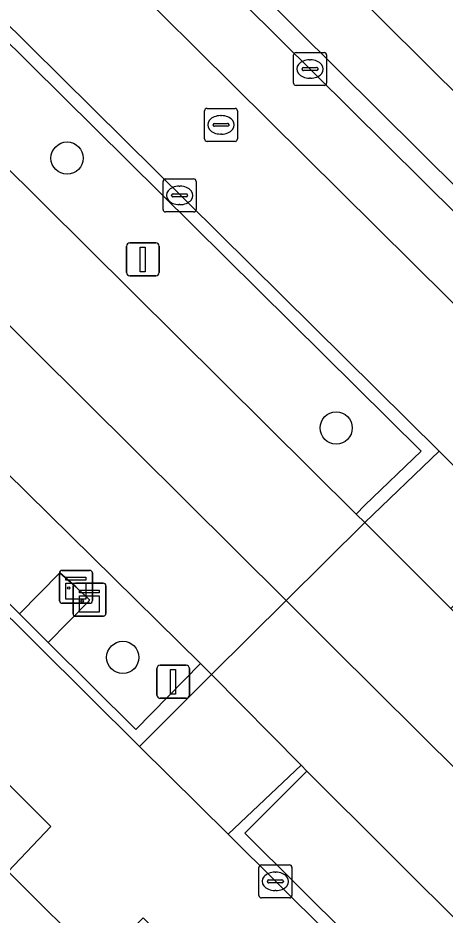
# Model space of a CAD drawing. Extents: x 159489 to 160304, y 383825 to 384531.
# Drawn here: x 160111.93 to 160124.9, y 384082.79 to 384110.01 of the extents above; entities that cross this region are included whole.
import ezdxf

# ---------------------------------------------------------------- set-up
doc = ezdxf.new("R2010")
doc.units = 0
for name, color, linetype in [('IMGEO_Berm_groen', 7, 'Continuous'), ('IMGEO_Berm_open', 7, 'Continuous'), ('IMGEO_Boom', 7, 'Continuous'), ('IMGEO_Erf', 7, 'Continuous'), ('IMGEO_Kast', 7, 'Continuous'), ('IMGEO_Kolk', 7, 'Continuous'), ('IMGEO_Lichtmast', 7, 'Continuous'), ('IMGEO_OVBaan_gesloten', 7, 'Continuous'), ('IMGEO_Parkeervlak_gesloten', 7, 'Continuous'), ('IMGEO_Rijbaan_lokaal_gesloten', 7, 'Continuous'), ('IMGEO_Rioolput', 7, 'Continuous'), ('IMGEO_Verkeersregelinstallatiepaal', 7, 'Continuous'), ('IMGEO_Voetpad_open', 7, 'Continuous')]:
    doc.layers.add(name, color=color, linetype=linetype)

msp = doc.modelspace()

# ---------------------------------------------------------------- linework, layer by layer
at = {"layer": 'IMGEO_Berm_groen'}
for points in [[(160103.171, 384113.83), (160122.2, 384094.958), (160122.466, 384095.227), (160124.176, 384096.867), (160104.378, 384116.447), (160089.551, 384131.422), (160085.974, 384135.143), (160082.602, 384138.728), (160077.959, 384143.62)], [(160143.29, 384064.966), (160130.716, 384077.192), (160120.706, 384087.162), (160118.819, 384085.275), (160128.398, 384075.765)]]:
    msp.add_lwpolyline(points, dxfattribs=at)
msp.add_lwpolyline([(160075.482, 384129.271), (160073.24, 384131.352), (160069.289, 384135.267), (160071.753, 384132.42), (160075.096, 384128.763), (160078.477, 384125.203), (160111.975, 384091.934), (160113.2, 384093.18), (160113.693, 384092.751), (160114.104, 384092.361), (160114.08, 384092.315), (160112.85, 384091.065), (160115.511, 384088.422), (160117.476, 384090.421), (160101.702, 384105.934)], close=True, dxfattribs=at)
at = {"layer": 'IMGEO_Berm_open'}
for points in [[(160055.515, 384168.433), (160064.218, 384158.742), (160064.412, 384158.526), (160067.265, 384155.319), (160077.959, 384143.62), (160082.602, 384138.728), (160085.974, 384135.143), (160089.551, 384131.422), (160104.378, 384116.447), (160124.176, 384096.867), (160122.466, 384095.227), (160122.2, 384094.958), (160122.462, 384094.698), (160124.719, 384096.863), (160104.646, 384116.715), (160089.822, 384131.686)], [(160046.275, 384160.409), (160051.82, 384153.954), (160057.461, 384147.627), (160074.885, 384128.567), (160078.271, 384125.002), (160115.618, 384087.91), (160117.812, 384090.09), (160117.476, 384090.421), (160115.511, 384088.422), (160112.85, 384091.065), (160111.975, 384091.934), (160078.477, 384125.203), (160075.096, 384128.763), (160071.753, 384132.42), (160069.289, 384135.267)], [(160160.211, 384038.351), (160148.7, 384048.256), (160136.661, 384059.522), (160129.672, 384066.259), (160122.13, 384073.698), (160114.401, 384081.37), (160111.64, 384084.111), (160074.445, 384121.027), (160071.597, 384124.056), (160053.139, 384144.319), (160050.422, 384147.302), (160047.929, 384150.042)], [(160120.706, 384087.162), (160120.53, 384087.34), (160118.31, 384085.245), (160133.504, 384070.172), (160142.019, 384061.981), (160148.836, 384055.647), (160158.264, 384047.279), (160162.524, 384043.624)], [(160128.398, 384075.765), (160118.819, 384085.275), (160120.706, 384087.162)]]:
    msp.add_lwpolyline(points, dxfattribs=at)
at = {"layer": 'IMGEO_Boom'}
for centre in [(160113.424, 384105.757), (160121.592, 384097.57), (160115.114, 384090.611)]:
    msp.add_circle(centre, 0.489, dxfattribs=at)
at = {"layer": 'IMGEO_Erf'}
msp.add_lwpolyline([(160051.553, 384186.494), (160055.185, 384182.183), (160055.979, 384181.24), (160057.954, 384178.895), (160063.061, 384172.832), (160065.382, 384170.193), (160066.214, 384169.246), (160072.272, 384162.355), (160075.872, 384158.402), (160076.696, 384157.497), (160082.448, 384151.179), (160091.223, 384141.843), (160105.53, 384127.244), (160129.28, 384103.698), (160141.431, 384091.785), (160146.087, 384087.221), (160154.183, 384079.487), (160154.902, 384078.8), (160161.156, 384072.825), (160168.424, 384066.164), (160174.496, 384060.831), (160173.165, 384059.326), (160172.803, 384058.891), (160175.157, 384056.641)], dxfattribs=at)
at = {"layer": 'IMGEO_Kast'}
for p, q in [((160113.193, 384092.326), (160113.193, 384093.167)), ((160113.193, 384093.167), (160113.193, 384092.326)), ((160113.268, 384093.251), (160114.109, 384093.251)), ((160114.109, 384093.251), (160113.268, 384093.251)), ((160114.193, 384093.176), (160114.193, 384092.335)), ((160114.193, 384092.335), (160114.193, 384093.176)), ((160113.679, 384092.861), (160114.52, 384092.861)), ((160114.52, 384092.861), (160113.679, 384092.861)), ((160113.604, 384091.936), (160113.604, 384092.777)), ((160113.604, 384092.777), (160113.604, 384091.936)), ((160114.604, 384092.786), (160114.604, 384091.945)), ((160114.604, 384091.945), (160114.604, 384092.786)), ((160114.118, 384092.251), (160113.277, 384092.251)), ((160113.277, 384092.251), (160114.118, 384092.251)), ((160114.529, 384091.861), (160113.688, 384091.861)), ((160113.688, 384091.861), (160114.529, 384091.861))]:
    msp.add_line(p, q, dxfattribs=at)
for points in [[(160113.388, 384093.041), (160113.988, 384093.041), (160113.988, 384092.956), (160113.388, 384092.956), (160113.388, 384093.041)], [(160113.388, 384092.866), (160113.988, 384092.866), (160113.988, 384092.377), (160113.388, 384092.377), (160113.388, 384092.866)], [(160113.799, 384092.651), (160114.399, 384092.651), (160114.399, 384092.566), (160113.799, 384092.566), (160113.799, 384092.651)], [(160113.799, 384092.476), (160114.399, 384092.476), (160114.399, 384091.987), (160113.799, 384091.987), (160113.799, 384092.476)]]:
    msp.add_lwpolyline(points, dxfattribs=at)
for centre in [(160113.472, 384092.715), (160113.883, 384092.325)]:
    msp.add_circle(centre, 0.0377, dxfattribs=at)
for centre, start, end in [((160113.271, 384093.173), 92.4484, 184.2845), ((160113.271, 384093.173), 92.4484, 184.2845), ((160114.115, 384093.173), 2.4484, 94.2845), ((160114.115, 384093.173), 2.4484, 94.2845), ((160113.682, 384092.783), 92.4484, 184.2845), ((160113.682, 384092.783), 92.4484, 184.2845), ((160114.526, 384092.783), 2.4484, 94.2845), ((160114.526, 384092.783), 2.4484, 94.2845), ((160113.271, 384092.329), 182.4484, 274.2845), ((160113.271, 384092.329), 182.4484, 274.2845), ((160114.115, 384092.329), 272.4484, 4.2845), ((160114.115, 384092.329), 272.4484, 4.2845), ((160113.682, 384091.939), 182.4484, 274.2845), ((160113.682, 384091.939), 182.4484, 274.2845), ((160114.526, 384091.939), 272.4484, 4.2845), ((160114.526, 384091.939), 272.4484, 4.2845)]:
    msp.add_arc(centre, 0.0779, start, end, dxfattribs=at)
at = {"layer": 'IMGEO_Kolk'}
for p, q in [((160120.298, 384108.033), (160120.298, 384108.885)), ((160120.373, 384108.959), (160121.225, 384108.959)), ((160121.299, 384108.885), (160121.299, 384108.033)), ((160120.786, 384108.739), (160120.811, 384108.739)), ((160120.557, 384108.453), (160120.557, 384108.465)), ((160120.995, 384108.416), (160120.597, 384108.416)), ((160120.6, 384108.502), (160120.998, 384108.502)), ((160121.041, 384108.465), (160121.041, 384108.453)), ((160120.809, 384108.179), (160120.784, 384108.179)), ((160121.225, 384107.959), (160120.373, 384107.959)), ((160116.338, 384104.199), (160116.338, 384105.051)), ((160116.413, 384105.125), (160117.265, 384105.125)), ((160117.339, 384105.051), (160117.339, 384104.199)), ((160116.826, 384104.905), (160116.851, 384104.905)), ((160116.597, 384104.619), (160116.597, 384104.631)), ((160117.035, 384104.582), (160116.637, 384104.582)), ((160116.64, 384104.668), (160117.038, 384104.668)), ((160117.081, 384104.631), (160117.081, 384104.619)), ((160116.849, 384104.345), (160116.824, 384104.345)), ((160117.265, 384104.125), (160116.413, 384104.125)), ((160119.247, 384083.39), (160119.247, 384084.242)), ((160119.322, 384084.316), (160120.174, 384084.316)), ((160119.735, 384084.096), (160119.76, 384084.096)), ((160120.248, 384084.242), (160120.248, 384083.39)), ((160119.506, 384083.81), (160119.506, 384083.822)), ((160119.549, 384083.859), (160119.947, 384083.859)), ((160119.99, 384083.822), (160119.99, 384083.81)), ((160119.944, 384083.773), (160119.546, 384083.773)), ((160120.174, 384083.316), (160119.322, 384083.316)), ((160119.758, 384083.536), (160119.733, 384083.536))]:
    msp.add_line(p, q, dxfattribs=at)
for points in [[(160120.298, 384108.033), (160120.298, 384108.885)], [(160120.373, 384108.959), (160121.225, 384108.959)], [(160121.299, 384108.885), (160121.299, 384108.033)], [(160121.225, 384107.959), (160120.373, 384107.959)], [(160116.338, 384104.199), (160116.338, 384105.051)], [(160116.413, 384105.125), (160117.265, 384105.125)], [(160117.339, 384105.051), (160117.339, 384104.199)], [(160117.265, 384104.125), (160116.413, 384104.125)], [(160119.247, 384083.39), (160119.247, 384084.242)], [(160119.322, 384084.316), (160120.174, 384084.316)], [(160120.248, 384084.242), (160120.248, 384083.39)], [(160120.174, 384083.316), (160119.322, 384083.316)]]:
    msp.add_lwpolyline(points, dxfattribs=at)
for centre, radius, start, end in [((160120.375, 384108.883), 0.0765, 91.552, 178.448), ((160120.375, 384108.883), 0.0765, 91.552, 178.448), ((160121.223, 384108.883), 0.0765, 1.552, 88.448), ((160121.223, 384108.883), 0.0765, 1.552, 88.448), ((160120.597, 384108.462), 0.0403, 85.8775, 175.7526), ((160120.594, 384108.452), 0.0366, 178.938, 274.7102), ((160120.998, 384108.459), 0.043, 264.8664, 352.4533), ((160121.002, 384108.464), 0.0386, 1.7309, 96.639), ((160120.375, 384108.035), 0.0765, 181.552, 268.448), ((160120.375, 384108.035), 0.0765, 181.552, 268.448), ((160121.223, 384108.035), 0.0765, 271.552, 358.448), ((160121.223, 384108.035), 0.0765, 271.552, 358.448), ((160116.415, 384105.049), 0.0765, 91.552, 178.448), ((160116.415, 384105.049), 0.0765, 91.552, 178.448), ((160117.263, 384105.049), 0.0765, 1.552, 88.448), ((160117.263, 384105.049), 0.0765, 1.552, 88.448), ((160116.637, 384104.628), 0.0403, 85.8775, 175.7526), ((160116.634, 384104.618), 0.0366, 178.938, 274.7102), ((160117.038, 384104.625), 0.043, 264.8664, 352.4533), ((160117.042, 384104.63), 0.0386, 1.7309, 96.639), ((160116.415, 384104.201), 0.0765, 181.552, 268.448), ((160116.415, 384104.201), 0.0765, 181.552, 268.448), ((160117.263, 384104.201), 0.0765, 271.552, 358.448), ((160117.263, 384104.201), 0.0765, 271.552, 358.448), ((160119.324, 384084.24), 0.0765, 91.552, 178.448), ((160119.324, 384084.24), 0.0765, 91.552, 178.448), ((160120.172, 384084.24), 0.0765, 1.552, 88.448), ((160120.172, 384084.24), 0.0765, 1.552, 88.448), ((160119.546, 384083.819), 0.0403, 85.8775, 175.7526), ((160119.543, 384083.809), 0.0366, 178.938, 274.7102), ((160119.947, 384083.816), 0.043, 264.8664, 352.4533), ((160119.951, 384083.821), 0.0386, 1.7309, 96.639), ((160119.324, 384083.392), 0.0765, 181.552, 268.448), ((160119.324, 384083.392), 0.0765, 181.552, 268.448), ((160120.172, 384083.392), 0.0765, 271.552, 358.448), ((160120.172, 384083.392), 0.0765, 271.552, 358.448)]:
    msp.add_arc(centre, radius, start, end, dxfattribs=at)
for centre, major_axis, ratio, start_param, end_param in [((160120.785, 384108.459), (-0.387, 0.002), 0.722429, 4.712389, 7.853982), ((160120.81, 384108.459), (-0.39, 0.002), 0.717154, 1.570796, 4.712389), ((160116.825, 384104.625), (-0.387, 0.002), 0.722429, 4.712389, 7.853982), ((160116.85, 384104.625), (-0.39, 0.002), 0.717154, 1.570796, 4.712389), ((160119.734, 384083.816), (-0.387, 0.002), 0.722429, 4.712389, 7.853982), ((160119.759, 384083.816), (-0.39, 0.002), 0.717154, 1.570796, 4.712389)]:
    msp.add_ellipse(centre, major_axis=major_axis, ratio=ratio, start_param=start_param, end_param=end_param, dxfattribs=at)
at = {"layer": 'IMGEO_Lichtmast'}
for p, q in [((160115.326, 384103.183), (160116.116, 384103.183)), ((160116.116, 384103.183), (160115.326, 384103.183)), ((160115.226, 384102.283), (160115.226, 384103.083)), ((160115.226, 384103.083), (160115.226, 384102.283)), ((160116.216, 384103.083), (160116.216, 384102.283)), ((160116.216, 384102.283), (160116.216, 384103.083)), ((160116.116, 384102.183), (160115.326, 384102.183)), ((160115.326, 384102.183), (160116.116, 384102.183))]:
    msp.add_line(p, q, dxfattribs=at)
msp.add_lwpolyline([(160115.646, 384103.058), (160115.796, 384103.058), (160115.796, 384102.308), (160115.646, 384102.308), (160115.646, 384103.058)], dxfattribs=at)
for centre, start, end in [((160115.326, 384103.083), 90, 180), ((160115.326, 384103.083), 90, 180), ((160116.116, 384103.083), 0, 90), ((160116.116, 384103.083), 360, 90), ((160115.326, 384102.283), 180, 270), ((160115.326, 384102.283), 180, 270), ((160116.116, 384102.283), 270, 0), ((160116.116, 384102.283), 270, 0)]:
    msp.add_arc(centre, 0.1, start, end, dxfattribs=at)
at = {"layer": 'IMGEO_OVBaan_gesloten'}
for points in [[(160045.359, 384165.221), (160045.566, 384164.913), (160052.487, 384154.625), (160053.25, 384153.565), (160057.705, 384147.961), (160069.289, 384135.267), (160073.24, 384131.352), (160075.482, 384129.271), (160101.702, 384105.934), (160117.476, 384090.421), (160117.812, 384090.09), (160120.074, 384092.332), (160104.77, 384107.525)], [(160052.164, 384164.796), (160052.381, 384164.612), (160062.197, 384155.705), (160068.22, 384149.458), (160072.333, 384144.888), (160083.806, 384131.37), (160091.193, 384122.372), (160091.506, 384122.248), (160097.249, 384115.483), (160104.77, 384107.525), (160120.074, 384092.332), (160122.462, 384094.698), (160122.2, 384094.958), (160103.171, 384113.83)], [(160148.264, 384069.294), (160138.676, 384078.616), (160125.311, 384091.863), (160125.075, 384092.097), (160122.462, 384094.698), (160120.074, 384092.332), (160121.497, 384090.909), (160126.671, 384085.78), (160132.364, 384080.101), (160140.973, 384071.696), (160149.532, 384063.51), (160158.499, 384055.447), (160161.694, 384052.642), (160167.466, 384047.665), (160170.286, 384045.296), (160173.526, 384042.635), (160176.612, 384040.154), (160180.322, 384037.159)], [(160140.973, 384071.696), (160132.364, 384080.101), (160126.671, 384085.78), (160121.497, 384090.909), (160120.074, 384092.332), (160117.812, 384090.09), (160120.53, 384087.34), (160120.706, 384087.162), (160130.716, 384077.192), (160143.29, 384064.966), (160151.014, 384057.786), (160158.099, 384051.509), (160167.768, 384043.203), (160168.075, 384042.939), (160180.122, 384033.232), (160180.398, 384033.017), (160184.203, 384030.049), (160189.688, 384026.016), (160189.992, 384025.804), (160191.765, 384024.556), (160192.033, 384024.368), (160214.093, 384008.867), (160218.72, 384005.678)]]:
    msp.add_lwpolyline(points, dxfattribs=at)
at = {"layer": 'IMGEO_Parkeervlak_gesloten'}
for points in [[(160053.139, 384144.319), (160071.597, 384124.056), (160074.445, 384121.027), (160111.64, 384084.111), (160112.932, 384085.476), (160101.596, 384096.784), (160091.643, 384106.646), (160078.977, 384119.237), (160062.635, 384136.707), (160054.645, 384145.607)], [(160108.969, 384120.172), (160098.547, 384130.616), (160094.018, 384135.288), (160092.588, 384133.903), (160097.127, 384129.22), (160107.564, 384118.761), (160126.087, 384100.422), (160127.245, 384099.289), (160128.637, 384100.713), (160127.484, 384101.841)]]:
    msp.add_lwpolyline(points, close=True, dxfattribs=at)
at = {"layer": 'IMGEO_Rijbaan_lokaal_gesloten'}
for points in [[(160190.124, 384042.528), (160175.157, 384056.641), (160172.803, 384058.891), (160169.611, 384061.698), (160168.296, 384060.203), (160164.902, 384063.187), (160159.301, 384068.299), (160144.586, 384082.324), (160130.065, 384096.531), (160131.457, 384097.954), (160128.637, 384100.713), (160127.245, 384099.289), (160126.087, 384100.422), (160107.564, 384118.761), (160097.127, 384129.22), (160092.588, 384133.903), (160094.018, 384135.288), (160089.367, 384140.087), (160079.931, 384150.12), (160070.349, 384160.656), (160061.195, 384171.066), (160055.796, 384177.459)], [(160055.797, 384168.686), (160066.449, 384156.825), (160076.823, 384145.424), (160086.248, 384135.404), (160089.822, 384131.686), (160104.646, 384116.715), (160124.719, 384096.863), (160127.256, 384094.343), (160150.41, 384071.823), (160156.588, 384065.977), (160165.391, 384058.144), (160170.706, 384053.56)], [(160162.524, 384043.624), (160158.264, 384047.279), (160148.836, 384055.647), (160142.019, 384061.981), (160133.504, 384070.172), (160118.31, 384085.245), (160115.618, 384087.91), (160078.271, 384125.002), (160074.885, 384128.567), (160057.461, 384147.627), (160051.82, 384153.954), (160046.275, 384160.409)], [(160047.929, 384150.042), (160050.422, 384147.302), (160053.139, 384144.319), (160054.645, 384145.607), (160062.635, 384136.707), (160078.977, 384119.237), (160091.643, 384106.646), (160101.596, 384096.784), (160112.932, 384085.476), (160111.64, 384084.111), (160114.401, 384081.37), (160115.734, 384082.713), (160127.239, 384071.366), (160143.557, 384055.711), (160163.904, 384037.948), (160162.724, 384036.427)]]:
    msp.add_lwpolyline(points, dxfattribs=at)
at = {"layer": 'IMGEO_Rioolput'}
for p, q in [((160117.671, 384107.265), (160118.523, 384107.265)), ((160117.596, 384106.339), (160117.596, 384107.191)), ((160118.084, 384107.045), (160118.109, 384107.045)), ((160118.597, 384107.191), (160118.597, 384106.339)), ((160117.855, 384106.759), (160117.855, 384106.771)), ((160118.293, 384106.722), (160117.895, 384106.722)), ((160117.898, 384106.808), (160118.296, 384106.808)), ((160118.339, 384106.771), (160118.339, 384106.759)), ((160118.107, 384106.485), (160118.082, 384106.485)), ((160118.523, 384106.265), (160117.671, 384106.265))]:
    msp.add_line(p, q, dxfattribs=at)
for points in [[(160117.671, 384107.265), (160118.523, 384107.265)], [(160117.596, 384106.339), (160117.596, 384107.191)], [(160118.597, 384107.191), (160118.597, 384106.339)], [(160118.523, 384106.265), (160117.671, 384106.265)]]:
    msp.add_lwpolyline(points, dxfattribs=at)
for centre, radius, start, end in [((160117.673, 384107.189), 0.0765, 91.552, 178.448), ((160117.673, 384107.189), 0.0765, 91.552, 178.448), ((160118.521, 384107.189), 0.0765, 1.552, 88.448), ((160118.521, 384107.189), 0.0765, 1.552, 88.448), ((160117.895, 384106.768), 0.0403, 85.8775, 175.7526), ((160117.892, 384106.758), 0.0366, 178.938, 274.7102), ((160118.296, 384106.765), 0.043, 264.8664, 352.4533), ((160118.3, 384106.77), 0.0386, 1.7309, 96.639), ((160117.673, 384106.341), 0.0765, 181.552, 268.448), ((160117.673, 384106.341), 0.0765, 181.552, 268.448), ((160118.521, 384106.341), 0.0765, 271.552, 358.448), ((160118.521, 384106.341), 0.0765, 271.552, 358.448)]:
    msp.add_arc(centre, radius, start, end, dxfattribs=at)
for centre, major_axis, ratio, start_param, end_param in [((160118.083, 384106.765), (-0.387, 0.002), 0.722429, 4.712389, 7.853982), ((160118.108, 384106.765), (-0.39, 0.002), 0.717154, 1.570796, 4.712389)]:
    msp.add_ellipse(centre, major_axis=major_axis, ratio=ratio, start_param=start_param, end_param=end_param, dxfattribs=at)
at = {"layer": 'IMGEO_Verkeersregelinstallatiepaal'}
for p, q in [((160116.248, 384090.37), (160117.038, 384090.37)), ((160117.038, 384090.37), (160116.248, 384090.37)), ((160116.148, 384089.47), (160116.148, 384090.27)), ((160116.148, 384090.27), (160116.148, 384089.47)), ((160117.138, 384090.27), (160117.138, 384089.47)), ((160117.138, 384089.47), (160117.138, 384090.27)), ((160117.038, 384089.37), (160116.248, 384089.37)), ((160116.248, 384089.37), (160117.038, 384089.37))]:
    msp.add_line(p, q, dxfattribs=at)
msp.add_lwpolyline([(160116.568, 384090.245), (160116.718, 384090.245), (160116.718, 384089.495), (160116.568, 384089.495), (160116.568, 384090.245)], dxfattribs=at)
for centre, start, end in [((160116.248, 384090.27), 90, 180), ((160116.248, 384090.27), 90, 180), ((160117.038, 384090.27), 0, 90), ((160117.038, 384090.27), 360, 90), ((160116.248, 384089.47), 180, 270), ((160116.248, 384089.47), 180, 270), ((160117.038, 384089.47), 270, 0), ((160117.038, 384089.47), 270, 0)]:
    msp.add_arc(centre, 0.1, start, end, dxfattribs=at)
at = {"layer": 'IMGEO_Voetpad_open'}
for points in [[(160154.183, 384079.487), (160146.087, 384087.221), (160141.431, 384091.785), (160129.28, 384103.698), (160105.53, 384127.244), (160091.223, 384141.843), (160082.448, 384151.179), (160076.696, 384157.497), (160075.872, 384158.402), (160072.272, 384162.355), (160066.214, 384169.246), (160065.382, 384170.193), (160063.061, 384172.832), (160057.954, 384178.895), (160055.979, 384181.24), (160055.185, 384182.183), (160051.553, 384186.494)], [(160048.4, 384186.332), (160055.796, 384177.459), (160061.195, 384171.066), (160070.349, 384160.656), (160079.931, 384150.12), (160089.367, 384140.087), (160094.018, 384135.288), (160098.547, 384130.616), (160108.969, 384120.172), (160127.484, 384101.841), (160128.637, 384100.713), (160131.457, 384097.954), (160145.969, 384083.756), (160160.659, 384069.755)], [(160049.101, 384186.313), (160061.626, 384171.427), (160066.213, 384166.161), (160074.003, 384157.433), (160084.845, 384145.686), (160094.817, 384135.246), (160104.079, 384125.847), (160127.88, 384102.246), (160146.171, 384084.356), (160161.015, 384070.183)], [(160161.015, 384070.183), (160146.171, 384084.356), (160127.88, 384102.246), (160104.079, 384125.847), (160094.817, 384135.246), (160084.845, 384145.686), (160074.003, 384157.433), (160066.213, 384166.161), (160061.626, 384171.427), (160049.101, 384186.313)]]:
    msp.add_lwpolyline(points, dxfattribs=at)
for points in [[(160122.462, 384094.698), (160125.075, 384092.097), (160127.256, 384094.343), (160124.719, 384096.863)], [(160111.975, 384091.934), (160112.85, 384091.065), (160114.08, 384092.315), (160114.104, 384092.361), (160113.693, 384092.751), (160113.2, 384093.18)], [(160117.812, 384090.09), (160115.618, 384087.91), (160118.31, 384085.245), (160120.53, 384087.34)]]:
    msp.add_lwpolyline(points, close=True, dxfattribs=at)

doc.saveas('drawing.dxf')
